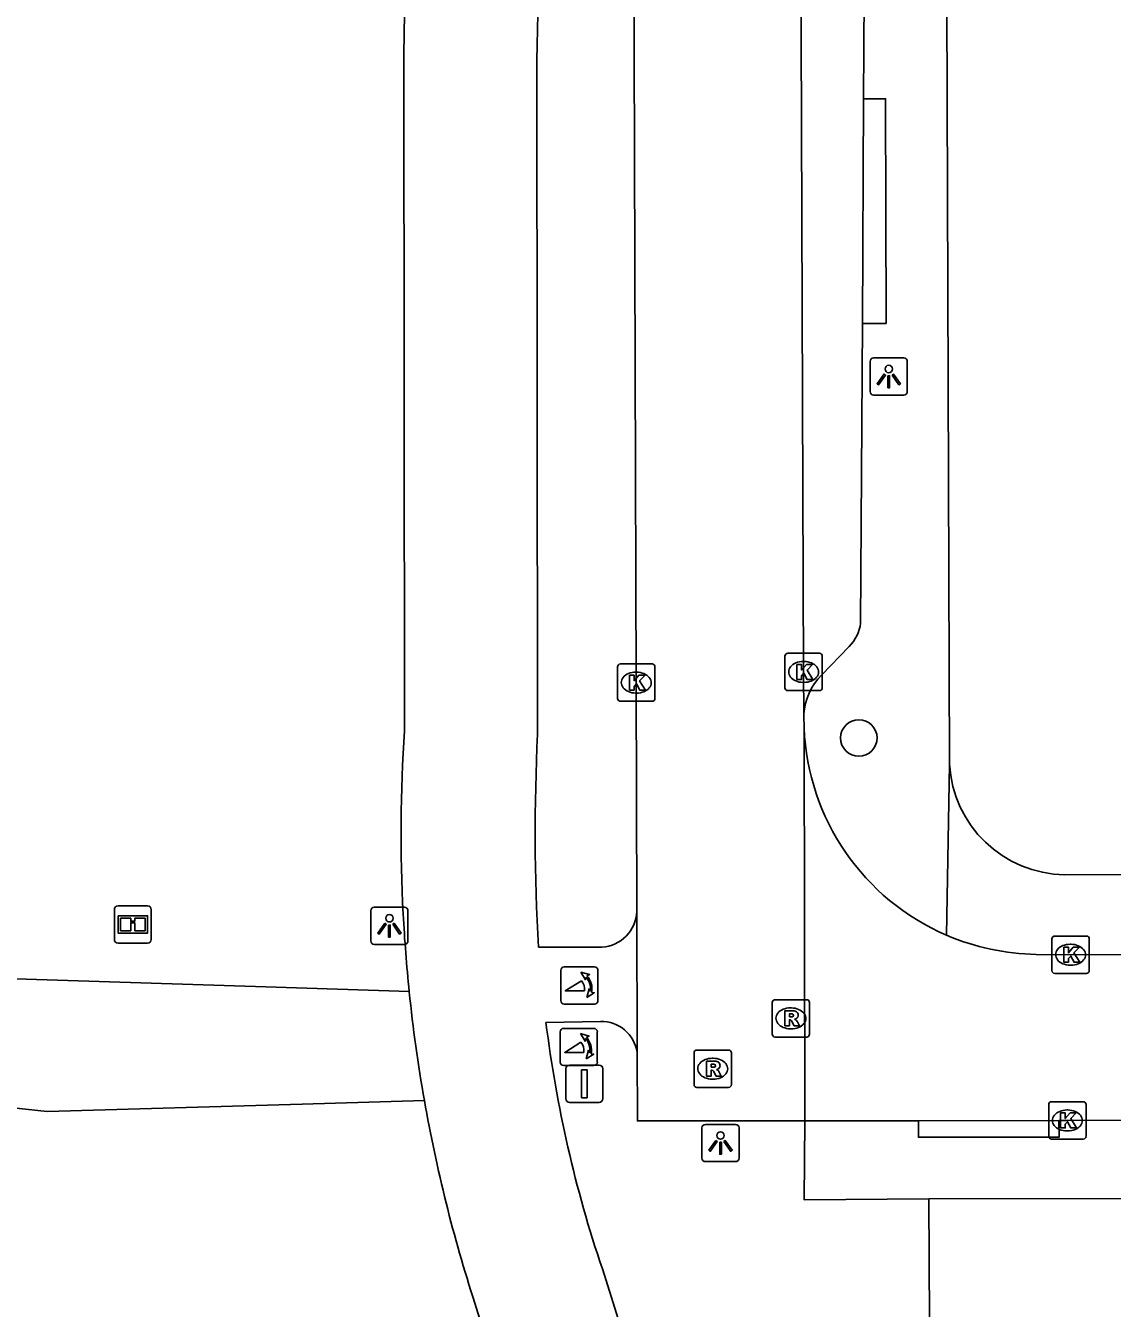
# Model space of a CAD drawing. Extents: x 162880 to 165536, y 384011 to 385179.
# Drawn here: x 163777.66 to 163806.79, y 384306.25 to 384340.61 of the extents above; entities that cross this region are included whole.
import ezdxf

# ---------------------------------------------------------------- set-up
doc = ezdxf.new("R2010")
doc.units = 0
for name, color, linetype in [('IMGEO_Afsluitpaal', 7, 'Continuous'), ('IMGEO_Boom', 7, 'Continuous'), ('IMGEO_Fietspad_gesloten', 7, 'Continuous'), ('IMGEO_Groenvoorziening', 7, 'Continuous'), ('IMGEO_Informatiebord', 7, 'Continuous'), ('IMGEO_Kolk', 7, 'Continuous'), ('IMGEO_Lichtpunt', 7, 'Continuous'), ('IMGEO_Poller', 7, 'Continuous'), ('IMGEO_Rijbaan_lokaal_gesloten', 7, 'Continuous'), ('IMGEO_Rijbaan_lokaal_open', 7, 'Continuous'), ('IMGEO_Rioolput', 7, 'Continuous'), ('IMGEO_Voetpad_halfverhard', 7, 'Continuous'), ('IMGEO_Voetpad_open', 7, 'Continuous')]:
    doc.layers.add(name, color=color, linetype=linetype)

msp = doc.modelspace()

# ---------------------------------------------------------------- linework, layer by layer
at = {"layer": 'IMGEO_Afsluitpaal'}
for p, q in [((163792.242, 384312.766), (163793.032, 384312.766)), ((163793.032, 384312.766), (163792.242, 384312.766)), ((163792.142, 384311.866), (163792.142, 384312.666)), ((163792.142, 384312.666), (163792.142, 384311.866)), ((163793.132, 384312.666), (163793.132, 384311.866)), ((163793.132, 384311.866), (163793.132, 384312.666)), ((163793.032, 384311.766), (163792.242, 384311.766)), ((163792.242, 384311.766), (163793.032, 384311.766))]:
    msp.add_line(p, q, dxfattribs=at)
msp.add_lwpolyline([(163792.562, 384312.641), (163792.712, 384312.641), (163792.712, 384311.891), (163792.562, 384311.891), (163792.562, 384312.641)], dxfattribs=at)
for centre, start, end in [((163792.242, 384312.666), 90, 180), ((163792.242, 384312.666), 90, 180), ((163793.032, 384312.666), 0, 90), ((163793.032, 384312.666), 360, 90), ((163792.242, 384311.866), 180, 270), ((163792.242, 384311.866), 180, 270), ((163793.032, 384311.866), 270, 0), ((163793.032, 384311.866), 270, 0)]:
    msp.add_arc(centre, 0.1, start, end, dxfattribs=at)
at = {"layer": 'IMGEO_Boom'}
msp.add_circle((163799.993, 384321.53), 0.489, dxfattribs=at)
at = {"layer": 'IMGEO_Fietspad_gesloten'}
for points in [[(163787.797, 384339.838), (163787.82, 384321.723)], [(163791.366, 384339.68), (163791.384, 384321.63)], [(163791.406, 384315.925), (163793.108, 384315.925)], [(163791.609, 384313.91), (163793.068, 384313.937)], [(163801.06, 384281.998), (163793.12, 384307.302)], [(163800.515, 384271.617), (163789.704, 384306.385)]]:
    msp.add_lwpolyline(points, dxfattribs=at)
for centre, radius, start, end in [((163572.064, 384344.537), 215.784, 358.75219, 8.00605), ((163586.511, 384344.707), 204.917, 358.59434, 6.01366), ((163828.795, 384318.942), 41.07, 176.1166, 182.9736), ((163844.888, 384318.984), 53.569, 177.1685, 183.2734), ((163833.006, 384319.289), 45.293, 183.1365, 185.7747), ((163793.043, 384316.925), 1.002, 273.7313, 357.36), ((163827.631, 384318.764), 39.892, 185.8015, 190.0353), ((163824.653, 384317.989), 33.295, 187.0374, 198.7225), ((163793.085, 384312.958), 0.979, 8.8192, 91.0112), ((163827.912, 384318.806), 40.176, 190.0239, 198.0088)]:
    msp.add_arc(centre, radius, start, end, dxfattribs=at)
at = {"layer": 'IMGEO_Groenvoorziening'}
msp.add_lwpolyline([(163801.871, 384309.184), (163801.92, 384299.385)], dxfattribs=at)
at = {"layer": 'IMGEO_Informatiebord'}
for p, q in [((163780.04, 384316.132), (163780.04, 384316.932)), ((163780.04, 384316.932), (163780.04, 384316.132)), ((163780.14, 384317.032), (163780.93, 384317.032)), ((163780.93, 384317.032), (163780.14, 384317.032)), ((163781.03, 384316.932), (163781.03, 384316.132)), ((163781.03, 384316.132), (163781.03, 384316.932)), ((163780.93, 384316.032), (163780.14, 384316.032)), ((163780.14, 384316.032), (163780.93, 384316.032))]:
    msp.add_line(p, q, dxfattribs=at)
for points in [[(163780.141, 384316.764), (163780.929, 384316.764), (163780.929, 384316.3), (163780.141, 384316.3), (163780.141, 384316.764)], [(163780.206, 384316.699), (163780.206, 384316.365), (163780.481, 384316.365), (163780.482, 384316.578), (163780.586, 384316.579), (163780.587, 384316.365), (163780.864, 384316.365), (163780.864, 384316.699), (163780.588, 384316.699), (163780.588, 384316.619), (163780.482, 384316.619), (163780.482, 384316.699), (163780.206, 384316.699)]]:
    msp.add_lwpolyline(points, dxfattribs=at)
for centre, start, end in [((163780.14, 384316.932), 90, 180), ((163780.14, 384316.932), 90, 180), ((163780.93, 384316.932), 0, 90), ((163780.93, 384316.932), 360, 90), ((163780.14, 384316.132), 180, 270), ((163780.14, 384316.132), 180, 270), ((163780.93, 384316.132), 270, 0), ((163780.93, 384316.132), 270, 0)]:
    msp.add_arc(centre, 0.1, start, end, dxfattribs=at)
at = {"layer": 'IMGEO_Kolk'}
for p, q in [((163798.014, 384322.871), (163798.014, 384323.723)), ((163798.089, 384323.797), (163798.941, 384323.797)), ((163799.015, 384323.723), (163799.015, 384322.871)), ((163793.527, 384322.585), (163793.527, 384323.437)), ((163793.602, 384323.511), (163794.454, 384323.511)), ((163794.528, 384323.437), (163794.528, 384322.585)), ((163798.502, 384323.577), (163798.527, 384323.577)), ((163794.015, 384323.291), (163794.04, 384323.291)), ((163798.525, 384323.017), (163798.5, 384323.017)), ((163794.038, 384322.731), (163794.013, 384322.731)), ((163798.941, 384322.797), (163798.089, 384322.797)), ((163794.454, 384322.511), (163793.602, 384322.511)), ((163805.168, 384315.296), (163805.168, 384316.148)), ((163805.243, 384316.222), (163806.095, 384316.222)), ((163806.169, 384316.148), (163806.169, 384315.296)), ((163805.656, 384316.002), (163805.681, 384316.002)), ((163805.679, 384315.442), (163805.654, 384315.442)), ((163806.095, 384315.222), (163805.243, 384315.222)), ((163805.082, 384310.856), (163805.082, 384311.708)), ((163805.157, 384311.782), (163806.009, 384311.782)), ((163806.083, 384311.708), (163806.083, 384310.856)), ((163805.57, 384311.562), (163805.595, 384311.562)), ((163805.593, 384311.002), (163805.568, 384311.002)), ((163806.009, 384310.782), (163805.157, 384310.782))]:
    msp.add_line(p, q, dxfattribs=at)
for points in [[(163798.014, 384322.871), (163798.014, 384323.723)], [(163798.089, 384323.797), (163798.941, 384323.797)], [(163799.015, 384323.723), (163799.015, 384322.871)], [(163793.527, 384322.585), (163793.527, 384323.437)], [(163793.602, 384323.511), (163794.454, 384323.511)], [(163794.528, 384323.437), (163794.528, 384322.585)], [(163798.335, 384323.497), (163798.458, 384323.497), (163798.458, 384323.346), (163798.588, 384323.497), (163798.752, 384323.497), (163798.606, 384323.346), (163798.759, 384323.097), (163798.607, 384323.097), (163798.522, 384323.261), (163798.458, 384323.194), (163798.458, 384323.097), (163798.335, 384323.097), (163798.335, 384323.497)], [(163793.848, 384323.211), (163793.971, 384323.211), (163793.971, 384323.06), (163794.101, 384323.211), (163794.265, 384323.211), (163794.119, 384323.06), (163794.272, 384322.811), (163794.12, 384322.811), (163794.035, 384322.975), (163793.971, 384322.908), (163793.971, 384322.811), (163793.848, 384322.811), (163793.848, 384323.211)], [(163798.941, 384322.797), (163798.089, 384322.797)], [(163794.454, 384322.511), (163793.602, 384322.511)], [(163805.168, 384315.296), (163805.168, 384316.148)], [(163805.243, 384316.222), (163806.095, 384316.222)], [(163806.169, 384316.148), (163806.169, 384315.296)], [(163805.489, 384315.922), (163805.612, 384315.922), (163805.612, 384315.771), (163805.742, 384315.922), (163805.906, 384315.922), (163805.76, 384315.771), (163805.913, 384315.522), (163805.761, 384315.522), (163805.676, 384315.686), (163805.612, 384315.619), (163805.612, 384315.522), (163805.489, 384315.522), (163805.489, 384315.922)], [(163806.095, 384315.222), (163805.243, 384315.222)], [(163805.082, 384310.856), (163805.082, 384311.708)], [(163805.157, 384311.782), (163806.009, 384311.782)], [(163806.083, 384311.708), (163806.083, 384310.856)], [(163805.403, 384311.482), (163805.526, 384311.482), (163805.526, 384311.331), (163805.656, 384311.482), (163805.82, 384311.482), (163805.674, 384311.331), (163805.827, 384311.082), (163805.675, 384311.082), (163805.59, 384311.246), (163805.526, 384311.179), (163805.526, 384311.082), (163805.403, 384311.082), (163805.403, 384311.482)], [(163806.009, 384310.782), (163805.157, 384310.782)]]:
    msp.add_lwpolyline(points, dxfattribs=at)
for centre, start, end in [((163798.091, 384323.721), 91.552, 178.448), ((163798.091, 384323.721), 91.552, 178.448), ((163798.939, 384323.721), 1.552, 88.448), ((163798.939, 384323.721), 1.552, 88.448), ((163793.604, 384323.435), 91.552, 178.448), ((163793.604, 384323.435), 91.552, 178.448), ((163794.452, 384323.435), 1.552, 88.448), ((163794.452, 384323.435), 1.552, 88.448), ((163798.091, 384322.873), 181.552, 268.448), ((163798.091, 384322.873), 181.552, 268.448), ((163798.939, 384322.873), 271.552, 358.448), ((163798.939, 384322.873), 271.552, 358.448), ((163793.604, 384322.587), 181.552, 268.448), ((163793.604, 384322.587), 181.552, 268.448), ((163794.452, 384322.587), 271.552, 358.448), ((163794.452, 384322.587), 271.552, 358.448), ((163805.245, 384316.146), 91.552, 178.448), ((163805.245, 384316.146), 91.552, 178.448), ((163806.093, 384316.146), 1.552, 88.448), ((163806.093, 384316.146), 1.552, 88.448), ((163805.245, 384315.298), 181.552, 268.448), ((163805.245, 384315.298), 181.552, 268.448), ((163806.093, 384315.298), 271.552, 358.448), ((163806.093, 384315.298), 271.552, 358.448), ((163805.159, 384311.706), 91.552, 178.448), ((163805.159, 384311.706), 91.552, 178.448), ((163806.007, 384311.706), 1.552, 88.448), ((163806.007, 384311.706), 1.552, 88.448), ((163805.159, 384310.858), 181.552, 268.448), ((163805.159, 384310.858), 181.552, 268.448), ((163806.007, 384310.858), 271.552, 358.448), ((163806.007, 384310.858), 271.552, 358.448)]:
    msp.add_arc(centre, 0.0765, start, end, dxfattribs=at)
for centre, major_axis, ratio, start_param, end_param in [((163798.501, 384323.297), (-0.387, 0.002), 0.722429, 4.712389, 7.853982), ((163798.526, 384323.297), (-0.39, 0.002), 0.717154, 1.570796, 4.712389), ((163794.014, 384323.011), (-0.387, 0.002), 0.722429, 4.712389, 7.853982), ((163794.039, 384323.011), (-0.39, 0.002), 0.717154, 1.570796, 4.712389), ((163805.655, 384315.722), (-0.387, 0.002), 0.722429, 4.712389, 7.853982), ((163805.68, 384315.722), (-0.39, 0.002), 0.717154, 1.570796, 4.712389), ((163805.569, 384311.282), (-0.387, 0.002), 0.722429, 4.712389, 7.853982), ((163805.594, 384311.282), (-0.39, 0.002), 0.717154, 1.570796, 4.712389)]:
    msp.add_ellipse(centre, major_axis=major_axis, ratio=ratio, start_param=start_param, end_param=end_param, dxfattribs=at)
at = {"layer": 'IMGEO_Lichtpunt'}
for p, q in [((163800.297, 384331.617), (163800.297, 384330.81)), ((163800.297, 384331.617), (163800.297, 384330.81)), ((163801.199, 384331.712), (163800.391, 384331.712)), ((163801.199, 384331.712), (163800.391, 384331.712)), ((163801.293, 384330.81), (163801.293, 384331.617)), ((163801.293, 384330.81), (163801.293, 384331.617)), ((163800.391, 384330.716), (163801.199, 384330.716)), ((163800.391, 384330.716), (163801.199, 384330.716)), ((163786.914, 384316.9), (163786.914, 384316.093)), ((163786.914, 384316.9), (163786.914, 384316.093)), ((163787.816, 384316.995), (163787.008, 384316.995)), ((163787.816, 384316.995), (163787.008, 384316.995)), ((163787.91, 384316.093), (163787.91, 384316.9)), ((163787.91, 384316.093), (163787.91, 384316.9)), ((163787.008, 384315.999), (163787.816, 384315.999)), ((163787.008, 384315.999), (163787.816, 384315.999)), ((163795.788, 384311.08), (163795.788, 384310.273)), ((163795.788, 384311.08), (163795.788, 384310.273)), ((163796.69, 384311.175), (163795.882, 384311.175)), ((163796.69, 384311.175), (163795.882, 384311.175)), ((163796.784, 384310.273), (163796.784, 384311.08)), ((163796.784, 384310.273), (163796.784, 384311.08)), ((163795.882, 384310.179), (163796.69, 384310.179)), ((163795.882, 384310.179), (163796.69, 384310.179))]:
    msp.add_line(p, q, dxfattribs=at)
for points in [[(163800.671, 384331.281), (163800.71, 384331.253), (163800.522, 384330.991), (163800.484, 384331.018), (163800.671, 384331.281)], [(163800.883, 384331.253), (163800.921, 384331.28), (163801.108, 384331.018), (163801.069, 384330.99), (163800.883, 384331.253)], [(163800.773, 384331.233), (163800.82, 384331.233), (163800.82, 384330.911), (163800.773, 384330.911), (163800.773, 384331.233)], [(163787.288, 384316.564), (163787.327, 384316.536), (163787.139, 384316.274), (163787.101, 384316.301), (163787.288, 384316.564)], [(163787.39, 384316.516), (163787.437, 384316.516), (163787.437, 384316.194), (163787.39, 384316.194), (163787.39, 384316.516)], [(163787.5, 384316.536), (163787.538, 384316.563), (163787.725, 384316.301), (163787.686, 384316.273), (163787.5, 384316.536)], [(163796.162, 384310.744), (163796.201, 384310.716), (163796.013, 384310.454), (163795.975, 384310.481), (163796.162, 384310.744)], [(163796.264, 384310.696), (163796.311, 384310.696), (163796.311, 384310.374), (163796.264, 384310.374), (163796.264, 384310.696)], [(163796.374, 384310.716), (163796.412, 384310.743), (163796.599, 384310.481), (163796.56, 384310.453), (163796.374, 384310.716)]]:
    msp.add_lwpolyline(points, dxfattribs=at)
for centre in [(163800.796, 384331.415), (163787.413, 384316.698), (163796.287, 384310.878)]:
    msp.add_circle(centre, 0.0994, dxfattribs=at)
for centre, start, end in [((163800.391, 384331.617), 90, 180), ((163800.391, 384331.617), 90, 180), ((163801.199, 384331.617), 0, 90), ((163801.199, 384331.617), 0, 90), ((163800.391, 384330.81), 180, 270), ((163800.391, 384330.81), 180, 270), ((163801.199, 384330.81), 270, 0), ((163801.199, 384330.81), 270, 360), ((163787.008, 384316.9), 90, 180), ((163787.008, 384316.9), 90, 180), ((163787.816, 384316.9), 0, 90), ((163787.816, 384316.9), 0, 90), ((163787.008, 384316.093), 180, 270), ((163787.008, 384316.093), 180, 270), ((163787.816, 384316.093), 270, 0), ((163787.816, 384316.093), 270, 360), ((163795.882, 384311.08), 90, 180), ((163795.882, 384311.08), 90, 180), ((163796.69, 384311.08), 0, 90), ((163796.69, 384311.08), 0, 90), ((163795.882, 384310.273), 180, 270), ((163795.882, 384310.273), 180, 270), ((163796.69, 384310.273), 270, 0), ((163796.69, 384310.273), 270, 360)]:
    msp.add_arc(centre, 0.0946, start, end, dxfattribs=at)
at = {"layer": 'IMGEO_Poller'}
for p, q in [((163792.005, 384315.3), (163792.005, 384314.493)), ((163792.005, 384315.3), (163792.005, 384314.493)), ((163792.907, 384315.395), (163792.099, 384315.395)), ((163792.907, 384315.395), (163792.099, 384315.395)), ((163793.001, 384314.493), (163793.001, 384315.3)), ((163793.001, 384314.493), (163793.001, 384315.3)), ((163792.099, 384314.398), (163792.907, 384314.398)), ((163792.099, 384314.398), (163792.907, 384314.398)), ((163792.891, 384313.749), (163792.083, 384313.749)), ((163792.891, 384313.749), (163792.083, 384313.749)), ((163791.989, 384313.654), (163791.989, 384312.847)), ((163791.989, 384313.654), (163791.989, 384312.847)), ((163792.985, 384312.847), (163792.985, 384313.654)), ((163792.985, 384312.847), (163792.985, 384313.654)), ((163792.083, 384312.752), (163792.891, 384312.752)), ((163792.083, 384312.752), (163792.891, 384312.752))]:
    msp.add_line(p, q, dxfattribs=at)
for points in [[(163792.684, 384315.124), (163792.672, 384315.051), (163792.547, 384315.256)], [(163792.547, 384315.256), (163792.778, 384315.19), (163792.707, 384315.158)], [(163792.64, 384314.751), (163792.127, 384314.751), (163792.557, 384315.026)], [(163792.7, 384314.579), (163792.766, 384314.81), (163792.796, 384314.742)], [(163792.832, 384314.715), (163792.904, 384314.704), (163792.7, 384314.579)], [(163792.624, 384313.105), (163792.111, 384313.105), (163792.541, 384313.38)], [(163792.668, 384313.478), (163792.656, 384313.405), (163792.531, 384313.61)], [(163792.531, 384313.61), (163792.762, 384313.544), (163792.691, 384313.512)], [(163792.684, 384312.933), (163792.75, 384313.164), (163792.78, 384313.096)], [(163792.816, 384313.069), (163792.888, 384313.058), (163792.684, 384312.933)]]:
    msp.add_lwpolyline(points, dxfattribs=at)
for centre, radius, start, end in [((163792.099, 384315.3), 0.0946, 90, 180), ((163792.099, 384315.3), 0.0946, 90, 180), ((163792.326, 384314.811), 0.476, 351.7527, 41.1691), ((163792.326, 384314.811), 0.516, 349.3569, 42.2912), ((163792.907, 384315.3), 0.0946, 0, 90), ((163792.907, 384315.3), 0.0946, 0, 90), ((163792.312, 384314.801), 0.332, 351.3247, 42.4854), ((163792.099, 384314.493), 0.0946, 180, 270), ((163792.099, 384314.493), 0.0946, 180, 270), ((163792.907, 384314.493), 0.0946, 270, 0), ((163792.907, 384314.493), 0.0946, 270, 0), ((163792.083, 384313.654), 0.0946, 90, 180), ((163792.083, 384313.654), 0.0946, 90, 180), ((163792.891, 384313.654), 0.0946, 0, 90), ((163792.891, 384313.654), 0.0946, 0, 90), ((163792.296, 384313.155), 0.332, 351.3247, 42.4854), ((163792.31, 384313.165), 0.476, 351.7527, 41.1691), ((163792.31, 384313.165), 0.516, 349.3569, 42.2912), ((163792.083, 384312.847), 0.0946, 180, 270), ((163792.083, 384312.847), 0.0946, 180, 270), ((163792.891, 384312.847), 0.0946, 270, 0), ((163792.891, 384312.847), 0.0946, 270, 0)]:
    msp.add_arc(centre, radius, start, end, dxfattribs=at)
at = {"layer": 'IMGEO_Rijbaan_lokaal_gesloten'}
for points in [[(163798.527, 384321.799), (163798.545, 384311.271)], [(163827.642, 384315.751), (163805.669, 384315.721), (163804.751, 384315.73)], [(163798.545, 384311.271), (163801.597, 384311.274)], [(163801.597, 384311.274), (163805.351, 384311.277)], [(163805.351, 384311.277), (163805.583, 384311.283), (163816.821, 384311.291)]]:
    msp.add_lwpolyline(points, dxfattribs=at)
for centre, radius, start, end in [((163804.851, 384322.057), 6.33, 182.3395, 246.6539), ((163804.851, 384322.075), 6.345, 246.7158, 269.0947)]:
    msp.add_arc(centre, radius, start, end, dxfattribs=at)
at = {"layer": 'IMGEO_Rijbaan_lokaal_open'}
for points in [[(163798.524, 384322.164), (163798.514, 384323.297), (163798.442, 384342.795), (163798.415, 384349.126), (163798.161, 384356.538), (163797.966, 384359.207), (163797.641, 384363.843)], [(163793.942, 384348.009), (163793.966, 384342.761), (163794.029, 384323.01), (163794.044, 384316.879)], [(163798.524, 384322.164), (163798.524, 384322.125), (163798.527, 384321.799)], [(163794.044, 384316.879), (163794.053, 384313.108)], [(163794.053, 384313.108), (163794.058, 384311.269), (163798.545, 384311.271)]]:
    msp.add_lwpolyline(points, dxfattribs=at)
at = {"layer": 'IMGEO_Rioolput'}
for p, q in [((163797.672, 384313.591), (163797.672, 384314.443)), ((163797.747, 384314.517), (163798.599, 384314.517)), ((163798.673, 384314.443), (163798.673, 384313.591)), ((163798.16, 384314.297), (163798.185, 384314.297)), ((163798.183, 384313.737), (163798.158, 384313.737)), ((163798.599, 384313.517), (163797.747, 384313.517)), ((163795.577, 384312.242), (163795.577, 384313.094)), ((163795.652, 384313.168), (163796.504, 384313.168)), ((163796.578, 384313.094), (163796.578, 384312.242)), ((163796.065, 384312.948), (163796.09, 384312.948)), ((163796.088, 384312.388), (163796.063, 384312.388)), ((163796.504, 384312.168), (163795.652, 384312.168))]:
    msp.add_line(p, q, dxfattribs=at)
for points in [[(163797.672, 384313.591), (163797.672, 384314.443)], [(163797.747, 384314.517), (163798.599, 384314.517)], [(163798.673, 384314.443), (163798.673, 384313.591)], [(163798.261, 384314.215), (163798.009, 384314.217), (163798.009, 384313.817)], [(163798.187, 384314.136), (163798.133, 384314.136), (163798.133, 384314.055)], [(163798.133, 384314.055), (163798.185, 384314.055)], [(163798.009, 384313.817), (163798.133, 384313.817), (163798.133, 384313.979), (163798.144, 384313.979)], [(163798.191, 384313.95), (163798.262, 384313.817), (163798.402, 384313.817), (163798.337, 384313.943)], [(163798.599, 384313.517), (163797.747, 384313.517)], [(163795.577, 384312.242), (163795.577, 384313.094)], [(163795.652, 384313.168), (163796.504, 384313.168)], [(163796.578, 384313.094), (163796.578, 384312.242)], [(163796.166, 384312.866), (163795.914, 384312.868), (163795.914, 384312.468)], [(163796.092, 384312.787), (163796.038, 384312.787), (163796.038, 384312.706)], [(163796.038, 384312.706), (163796.09, 384312.706)], [(163795.914, 384312.468), (163796.038, 384312.468), (163796.038, 384312.63), (163796.049, 384312.63)], [(163796.096, 384312.601), (163796.167, 384312.468), (163796.307, 384312.468), (163796.242, 384312.594)], [(163796.504, 384312.168), (163795.652, 384312.168)]]:
    msp.add_lwpolyline(points, dxfattribs=at)
for centre, radius, start, end in [((163797.749, 384314.441), 0.0765, 91.552, 178.448), ((163797.749, 384314.441), 0.0765, 91.552, 178.448), ((163798.597, 384314.441), 0.0765, 1.552, 88.448), ((163798.597, 384314.441), 0.0765, 1.552, 88.448), ((163798.169, 384314.244), 0.19, 274.7715, 282.9687), ((163798.193, 384314.04), 0.0964, 77.0061, 93.1865), ((163798.207, 384314.097), 0.0378, 276.6634, 79.6772), ((163798.26, 384314.105), 0.109, 350.3612, 89.416), ((163798.258, 384314.105), 0.112, 277.5842, 350.9817), ((163798.143, 384313.926), 0.0533, 26.0293, 88.6989), ((163798.242, 384313.89), 0.108, 29.5134, 73.7905), ((163797.749, 384313.593), 0.0765, 181.552, 268.448), ((163797.749, 384313.593), 0.0765, 181.552, 268.448), ((163798.597, 384313.593), 0.0765, 271.552, 358.448), ((163798.597, 384313.593), 0.0765, 271.552, 358.448), ((163795.654, 384313.092), 0.0765, 91.552, 178.448), ((163795.654, 384313.092), 0.0765, 91.552, 178.448), ((163796.502, 384313.092), 0.0765, 1.552, 88.448), ((163796.502, 384313.092), 0.0765, 1.552, 88.448), ((163796.074, 384312.895), 0.19, 274.7715, 282.9687), ((163796.098, 384312.691), 0.0964, 77.0061, 93.1865), ((163796.112, 384312.748), 0.0378, 276.6634, 79.6772), ((163796.165, 384312.756), 0.109, 350.3612, 89.416), ((163796.163, 384312.756), 0.112, 277.5842, 350.9817), ((163796.048, 384312.577), 0.0533, 26.0293, 88.6989), ((163796.147, 384312.541), 0.108, 29.5134, 73.7905), ((163795.654, 384312.244), 0.0765, 181.552, 268.448), ((163795.654, 384312.244), 0.0765, 181.552, 268.448), ((163796.502, 384312.244), 0.0765, 271.552, 358.448), ((163796.502, 384312.244), 0.0765, 271.552, 358.448)]:
    msp.add_arc(centre, radius, start, end, dxfattribs=at)
for centre, major_axis, ratio, start_param, end_param in [((163798.159, 384314.017), (-0.387, 0.002), 0.722429, 4.712389, 7.853982), ((163798.184, 384314.017), (-0.39, 0.002), 0.717154, 1.570796, 4.712389), ((163796.064, 384312.668), (-0.387, 0.002), 0.722429, 4.712389, 7.853982), ((163796.089, 384312.668), (-0.39, 0.002), 0.717154, 1.570796, 4.712389)]:
    msp.add_ellipse(centre, major_axis=major_axis, ratio=ratio, start_param=start_param, end_param=end_param, dxfattribs=at)
at = {"layer": 'IMGEO_Voetpad_halfverhard'}
for points in [[(163787.943, 384314.732), (163784.099, 384314.858), (163775.432, 384315.142)], [(163775.004, 384311.866), (163778.238, 384311.523), (163785.075, 384311.719), (163788.349, 384311.813)]]:
    msp.add_lwpolyline(points, dxfattribs=at)
at = {"layer": 'IMGEO_Voetpad_open'}
for points in [[(163800.186, 384349.654), (163800.123, 384338.651)], [(163802.324, 384348.829), (163802.427, 384320.83)], [(163800.123, 384338.651), (163800.712, 384338.654), (163800.724, 384332.635), (163800.088, 384332.633)], [(163800.123, 384338.651), (163800.088, 384332.633)], [(163800.088, 384332.633), (163800.042, 384324.606)], [(163799.733, 384323.981), (163798.992, 384323.211)], [(163802.343, 384316.246), (163802.427, 384320.83)], [(163805.519, 384317.866), (163818.502, 384317.874), (163827.552, 384317.88), (163850.936, 384317.894)], [(163798.545, 384311.271), (163798.53, 384309.151), (163801.871, 384309.184)], [(163805.351, 384311.277), (163805.365, 384310.834), (163801.593, 384310.831), (163801.597, 384311.274)], [(163801.871, 384309.184), (163850.754, 384309.197), (163858.049, 384309.199)]]:
    msp.add_lwpolyline(points, dxfattribs=at)
for centre, radius, start, end in [((163798.971, 384324.747), 1.08, 314.8696, 352.5148), ((163800.09, 384322.092), 1.568, 134.467, 177.3646), ((163805.549, 384320.992), 3.126, 182.9734, 269.4482)]:
    msp.add_arc(centre, radius, start, end, dxfattribs=at)

doc.saveas('drawing.dxf')
